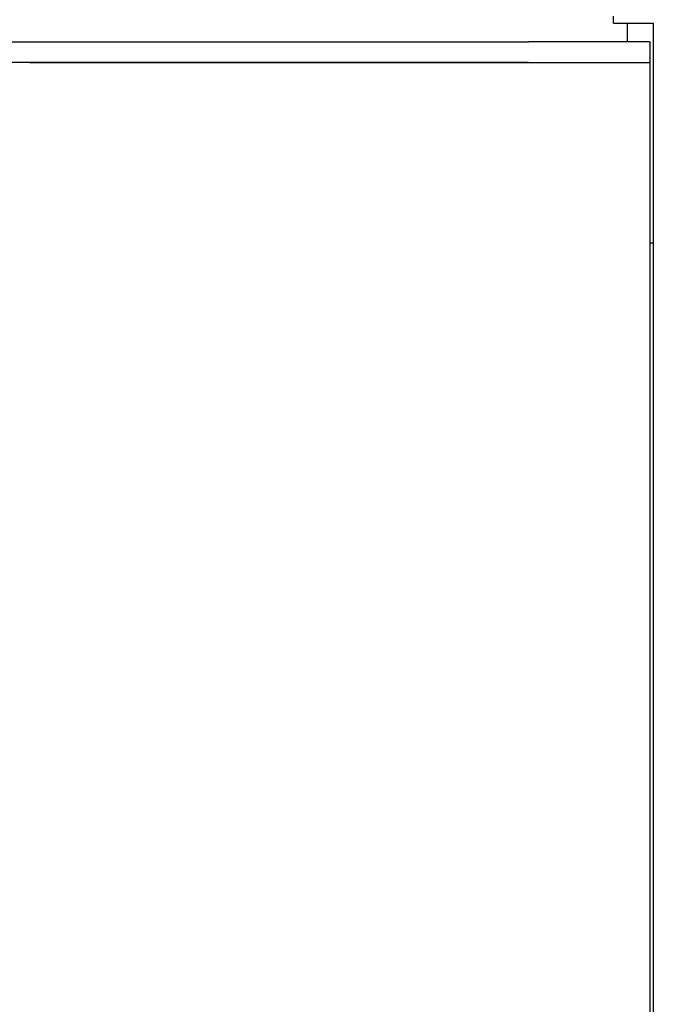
# Model space of a CAD drawing. Extents: x 1107 to 4046, y 937 to 3355.
# Tile 314 of 656: x 1164 to 1257, y 2456 to 2600. Entities that reach past the tile are written whole.
import ezdxf

# ---------------------------------------------------------------- set-up
doc = ezdxf.new("R2010")
doc.units = 0
doc.layers.add('KF_VIDA_L___C_RIGHT', color=7, linetype='CONTINUOUS')

# ---------------------------------------------------------------- blocks, each defined once
blk = doc.blocks.new('KF_VIDA_L___C_RIGHT')
at = {"layer": 'KF_VIDA_L___C_RIGHT'}
for p, q in [((-335.8068, 910.75), (-335.8068, 911.75)), ((-335.8068, 910.75), (-329.9932, 910.75)), ((-333.8068, 910.75), (-333.8068, 909.75)), ((-333.8068, 909.75), (-333.8068, 908)), ((-330, 910.75), (-330, 164.25)), ((-460.8, 908), (-348.3, 908)), ((-330.6035, 908), (-348.3, 908)), ((-330.6035, 908), (-330.4298, 908)), ((-330.4298, 905), (-330.4298, 908)), ((-348.3, 905), (-460.8, 905)), ((-421.3917, 905), (-348.3, 905)), ((-348.3, 905), (-330.6035, 905)), ((-348.3, 905), (-330.6043, 905)), ((-330.4298, 905), (-330.6035, 905)), ((-330.4304, 170), (-330.4304, 905)), ((-330, 878.5), (-330.4304, 878.5))]:
    blk.add_line(p, q, dxfattribs=at)

msp = doc.modelspace()

# ---------------------------------------------------------------- block references
at = {"layer": 'KF_VIDA_L___C_RIGHT'}
msp.add_blockref('KF_VIDA_L___C_RIGHT', (1586.71, 1689.21), dxfattribs=at)

doc.saveas('drawing.dxf')
